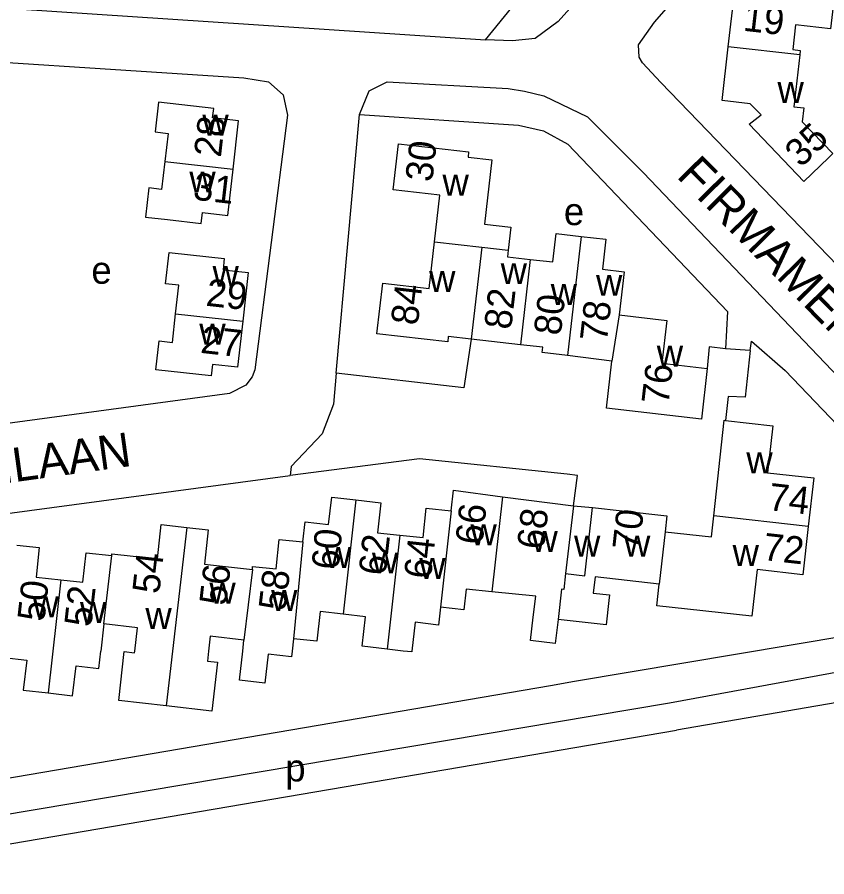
# Model space of a CAD drawing. Extents: x 161936 to 163647, y 386450 to 388633.
# Drawn here: x 162807.7 to 162926.6, y 386466.9 to 386593 of the extents above; entities that cross this region are included whole.
import ezdxf

# ---------------------------------------------------------------- set-up
doc = ezdxf.new("R2010")
doc.units = 0
for name, color, linetype in [('BLT_Basislijn', 7, 'Continuous'), ('BLT_Bebouwing', 7, 'Continuous'), ('BLT_Centroide', 7, 'Continuous'), ('BLT_Huisnummer', 7, 'Continuous'), ('BLT_Huisnummer_ tussenligend', 7, 'Continuous'), ('BLT_Onderdoorgang_en_onderverdeling', 7, 'Continuous'), ('BLT_Onderverdeling_panden', 7, 'Continuous'), ('BLT_Straatnaam', 7, 'Continuous')]:
    doc.layers.add(name, color=color, linetype=linetype)

msp = doc.modelspace()

# ---------------------------------------------------------------- linework, layer by layer
at = {"layer": 'BLT_Basislijn'}
for p, q in [((162901.27, 386592.27), (162909.19, 386601.27)), ((162876.46, 386589.67), (162880.32, 386594.41)), ((162898.93, 386588.93), (162901.27, 386592.27)), ((162899.05, 386587.16), (162898.93, 386588.93)), ((162899.52, 386586.32), (162899.05, 386587.16)), ((162902.21, 386583.4), (162899.52, 386586.32)), ((162942.54, 386541.61), (162902.21, 386583.4)), ((162854.55, 386540.76), (162857.99, 386578.71)), ((162915.32, 386544.09), (162911.72, 386544.33)), ((162889.55, 386495.55), (162931.01, 386502.53)), ((162800.38, 386475.05), (162903.47, 386492.41)), ((162931.64, 386493.05), (162904.51, 386488.39))]:
    msp.add_line(p, q, dxfattribs=at)
for points in [[(162990.3, 386711.09), (162977.98, 386693.39), (162887.13, 386592.38), (162883.78, 386589.87), (162880.46, 386589.54), (162876.46, 386589.67)], [(162790.57, 386600.78), (162790.51, 386599.11), (162791.78, 386596.63), (162793.38, 386595.48), (162795.75, 386595.01), (162876.46, 386589.67)], [(162785.23, 386587.71), (162841.02, 386584.11), (162844.62, 386583.54), (162846.79, 386581.59), (162847.4, 386578.61), (162842.61, 386541.25), (162842.22, 386540.22), (162841.29, 386538.99), (162838.89, 386537.8), (162785.97, 386530.63)], [(162857.99, 386578.71), (162859.42, 386582.21), (162862.05, 386583.5), (162879.79, 386582.55), (162882.18, 386582.15), (162885.04, 386581.47), (162891.47, 386578.39), (162899.66, 386570.17), (162930.39, 386537.97), (162934.92, 386532.41)], [(162857.99, 386578.71), (162881.32, 386577.14), (162884.98, 386576.32), (162888.54, 386574.35), (162912.01, 386549.84), (162911.72, 386544.33)], [(162874.37, 386545.77), (162873.29, 386538.64), (162854.55, 386540.76)], [(162915.32, 386544.09), (162915.5, 386545.48), (162920.49, 386541.18), (162937.02, 386523.89)], [(162911.72, 386544.33), (162909.3, 386544.62), (162909.01, 386541.45)], [(162915.32, 386544.09), (162914.61, 386537.24), (162912.12, 386537.33), (162911.73, 386533.82)], [(162854.55, 386540.76), (162854.17, 386536.22), (162852.51, 386531.86), (162847.96, 386527.08), (162847.81, 386525.76)], [(162889.37, 386521.32), (162889.97, 386525.76), (162888.48, 386525.94), (162866.8, 386528.2), (162847.81, 386525.76)], [(162715.08, 386507.97), (162847.81, 386525.76)], [(162903.47, 386492.41), (162930.85, 386497.42), (162931.64, 386493.05)], [(162801.42, 386480.49), (162886.01, 386494.96), (162889.55, 386495.55)], [(162743.7, 386467.33), (162769.26, 386466.87), (162784.31, 386468.15), (162802.58, 386471.04), (162904.51, 386488.39)]]:
    msp.add_lwpolyline(points, dxfattribs=at)
at = {"layer": 'BLT_Bebouwing'}
for p, q in [((162881.6, 386544.94), (162874.37, 386545.77)), ((162895.03, 386542.51), (162888.49, 386543.37)), ((162892.16, 386521.05), (162896.56, 386520.56)), ((162820.46, 386503.97), (162820.01, 386500)), ((162840.83, 386500), (162841.01, 386501.61)), ((162848.29, 386501.8), (162848.09, 386500)), ((162864.41, 386500), (162862.03, 386500.27))]:
    msp.add_line(p, q, dxfattribs=at)
for points in [[(162912.11, 386588.67), (162913.01, 386596.59), (162920.3, 386595.76), (162920.74, 386599.64), (162924.25, 386599.24), (162927.98, 386598.81), (162927.12, 386591.28), (162921.99, 386591.86), (162921.58, 386588.25)], [(162922.61, 386587.49), (162921.75, 386579.87), (162923.21, 386579.71), (162922.98, 386577.67), (162927.47, 386573.01), (162926.81, 386572.36), (162923.23, 386568.87), (162915.19, 386577.31), (162916.92, 386578.68), (162915.34, 386580.29), (162911.21, 386580.76), (162912.11, 386588.67)], [(162921.58, 386588.25), (162922.68, 386588.12), (162922.61, 386587.49)], [(162839.41, 386570.69), (162840.23, 386577.79), (162836.41, 386578.23), (162836.57, 386579.6), (162828.48, 386580.53), (162827.98, 386576.16), (162829.87, 386575.95), (162829.39, 386571.84)], [(162868.97, 386560.05), (162869.76, 386566.89), (162862.92, 386567.67), (162863.7, 386574.44), (162874, 386573.26), (162873.91, 386572.45), (162877.4, 386572.05), (162876.31, 386562.64), (162880.21, 386562.19), (162879.82, 386558.8)], [(162829.39, 386571.84), (162828.92, 386567.74), (162827.06, 386567.95), (162826.57, 386563.67), (162829.78, 386563.3), (162834.75, 386562.73), (162834.93, 386564.33), (162838.63, 386563.91), (162839.41, 386570.69)], [(162883.04, 386557.47), (162886.37, 386557.09), (162886.85, 386561.26), (162890.5, 386560.84)], [(162890.5, 386560.84), (162894.15, 386560.42), (162893.64, 386556.03), (162896.84, 386555.66), (162896.11, 386549.31)], [(162874.37, 386545.77), (162871.01, 386546.16), (162870.92, 386545.35), (162860.52, 386546.55), (162861.38, 386553.99), (162868.18, 386553.2), (162868.97, 386560.05)], [(162830.97, 386549.48), (162831.44, 386553.68), (162829.51, 386553.9), (162830.02, 386558.48), (162833.15, 386558.13), (162838.12, 386557.57), (162837.94, 386555.93), (162841.62, 386555.52), (162840.83, 386548.39)], [(162879.82, 386558.8), (162879.71, 386557.85), (162883.04, 386557.47)], [(162840.83, 386548.39), (162840.08, 386541.64), (162836.38, 386542.05), (162836.19, 386540.38), (162828.08, 386541.28), (162828.55, 386545.5), (162830.51, 386545.28), (162830.97, 386549.48)], [(162896.11, 386549.31), (162903.07, 386548.51), (162902.34, 386542.22), (162909.01, 386541.45)], [(162888.49, 386543.37), (162884.79, 386543.8), (162884.87, 386544.56), (162881.6, 386544.94)], [(162909.01, 386541.45), (162908.16, 386534.02), (162894.24, 386535.62), (162895.03, 386542.51)], [(162909.97, 386519.85), (162911.51, 386533.85), (162911.73, 386533.82)], [(162911.73, 386533.82), (162918.65, 386533.05), (162917.88, 386526.15), (162924.66, 386525.39), (162923.86, 386518.29)], [(162849.65, 386516.01), (162849.98, 386518.95), (162853.45, 386518.55), (162853.91, 386522.56), (162857.43, 386522.16)], [(162871.42, 386520.59), (162871.76, 386523.6), (162878.95, 386522.61)], [(162878.95, 386522.61), (162889.37, 386521.32)], [(162857.43, 386522.16), (162861.11, 386521.74), (162860.61, 386517.36), (162863.92, 386517)], [(162889.37, 386521.32), (162892.16, 386521.05)], [(162863.92, 386517), (162867.31, 386516.64), (162867.77, 386520.98), (162871.42, 386520.59)], [(162896.56, 386520.56), (162903.11, 386519.83), (162902.84, 386517.47)], [(162902.84, 386517.47), (162909.64, 386516.74), (162909.97, 386519.85)], [(162821.6, 386514), (162821.62, 386514.26), (162828.33, 386513.54), (162828.87, 386518.55), (162832.62, 386518.14)], [(162832.62, 386518.14), (162835.76, 386517.8), (162835.22, 386512.73), (162842.25, 386511.97)], [(162923.86, 386518.29), (162923.07, 386511.2), (162916.34, 386511.95), (162915.57, 386505.09), (162901.63, 386506.64), (162901.99, 386509.79)], [(162842.25, 386511.97), (162842.29, 386512.4), (162845.72, 386512.04), (162846.18, 386516.38), (162849.65, 386516.01)], [(162807.67, 386515.55), (162810.97, 386515.2), (162810.5, 386510.82), (162814.15, 386510.43)], [(162814.15, 386510.43), (162817.36, 386510.08), (162817.83, 386514.4), (162821.6, 386514)], [(162901.99, 386509.79), (162892.56, 386510.87), (162892.28, 386508.5), (162894.69, 386508.22), (162894.6, 386507.43), (162894.2, 386503.82), (162887.12, 386504.62)], [(162877.39, 386508.68), (162873.65, 386509.05), (162873.3, 386506.06), (162869.89, 386506.45)], [(162887.12, 386504.62), (162886.72, 386501.11), (162883.09, 386501.52), (162883.49, 386504.97), (162883.84, 386508.03), (162877.39, 386508.68)], [(162869.89, 386506.45), (162869.59, 386503.81), (162866.13, 386504.21), (162865.65, 386500)], [(162855.59, 386505.41), (162852.19, 386505.8), (162851.69, 386501.42), (162848.29, 386501.8)], [(162862.03, 386500.27), (162858.36, 386500.69), (162858.86, 386505.03), (162855.59, 386505.41)], [(162824.99, 386500), (162825.38, 386503.41), (162820.46, 386503.97)], [(162841.01, 386501.61), (162836.06, 386502.17), (162835.82, 386500)], [(162812.25, 386493.86), (162815.86, 386493.44), (162816.36, 386497.8), (162819.71, 386497.41), (162820.01, 386500)], [(162829.61, 386491.94), (162822.63, 386492.74), (162823.45, 386499.92), (162824.96, 386499.75), (162824.99, 386500)], [(162835.82, 386500), (162835.65, 386498.51), (162837.12, 386498.35), (162836.3, 386491.17), (162829.61, 386491.94)], [(162848.09, 386500), (162847.99, 386499.15), (162844.55, 386499.54), (162844.06, 386495.28), (162840.34, 386495.71), (162840.83, 386500)], [(162865.65, 386500), (162865.64, 386499.86), (162864.41, 386500)], [(162805.78, 386499.07), (162809.12, 386498.68), (162808.61, 386494.27), (162812.25, 386493.86)]]:
    msp.add_lwpolyline(points, dxfattribs=at)
at = {"layer": 'BLT_Onderdoorgang_en_onderverdeling'}
msp.add_line((162889.37, 386521.31), (162888.23, 386511.37), dxfattribs=at)
msp.add_lwpolyline([(162888.23, 386511.37), (162891.05, 386511.05), (162892.16, 386521.05)], dxfattribs=at)
at = {"layer": 'BLT_Onderverdeling_panden'}
for p, q in [((162922.61, 386587.49), (162912.11, 386588.67)), ((162829.39, 386571.84), (162839.41, 386570.69)), ((162890.5, 386560.84), (162888.49, 386543.37)), ((162868.97, 386560.05), (162875.92, 386559.25)), ((162875.92, 386559.25), (162874.37, 386545.77)), ((162875.92, 386559.25), (162879.82, 386558.8)), ((162883.04, 386557.47), (162881.6, 386544.94)), ((162830.97, 386549.48), (162840.83, 386548.39)), ((162896.11, 386549.31), (162895.03, 386542.51)), ((162878.95, 386522.61), (162877.39, 386508.68)), ((162857.43, 386522.16), (162855.59, 386505.41)), ((162871.42, 386520.59), (162869.89, 386506.45)), ((162923.86, 386518.29), (162909.97, 386519.85)), ((162832.62, 386518.14), (162829.61, 386491.94)), ((162863.92, 386517), (162862.03, 386500.27)), ((162902.84, 386517.47), (162901.99, 386509.79)), ((162849.65, 386516.01), (162848.29, 386501.8)), ((162820.46, 386503.97), (162821.6, 386514)), ((162842.25, 386511.97), (162841.01, 386501.61)), ((162814.15, 386510.43), (162812.25, 386493.86))]:
    msp.add_line(p, q, dxfattribs=at)
msp.add_lwpolyline([(162888.23, 386511.37), (162887.96, 386509.02), (162887.63, 386509.05), (162887.12, 386504.62)], dxfattribs=at)

# ---------------------------------------------------------------- texts
at = {"layer": 'BLT_Centroide'}
for s, p in [('w', (162919.34, 386580.41)), ('w', (162834.91, 386575.62)), ('w', (162833, 386567.28)), ('w', (162870.16, 386566.8)), ('e', (162887.98, 386562.49)), ('e', (162818.62, 386553.89)), ('w', (162878.7, 386553.83)), ('w', (162836.4, 386553.44)), ('w', (162868.2, 386552.69)), ('w', (162892.7, 386552.12)), ('w', (162886.05, 386550.78)), ('w', (162834.46, 386544.94)), ('w', (162901.62, 386541.73)), ('w', (162914.77, 386526.06)), ('w', (162874.27, 386515.52)), ('w', (162883.22, 386514.55)), ('w', (162889.47, 386513.86)), ('w', (162896.81, 386513.86)), ('w', (162852.92, 386512.17)), ('w', (162912.75, 386512.47)), ('w', (162859.8, 386511.38)), ('w', (162866.75, 386510.59)), ('w', (162835.94, 386506.97)), ('w', (162845, 386505.89)), ('w', (162809.98, 386504.94)), ('w', (162816.94, 386504.11)), ('w', (162826.55, 386503.23)), ('p', (162847.08, 386480.86))]:
    msp.add_text(s, height=4, dxfattribs=at).set_placement(p)
at = {"layer": 'BLT_Huisnummer'}
for s, rotation, p in [('19', 353.502, (162914.19, 386591.03)), ('28', 83.4506, (162837.62, 386572.34)), ('35', 43.5213, (162922.77, 386570.82)), ('30', 83.4347, (162868.65, 386568.72)), ('31', 353.4535, (162833.43, 386566.26)), ('29', 353.6604, (162835.32, 386550.68)), ('84', 83.438, (162866.53, 386547.69)), ('82', 83.4396, (162880.23, 386547.06)), ('78', 83.4331, (162894.29, 386545.28)), ('27', 353.6497, (162834.53, 386543.76)), ('76', 83.44, (162903.33, 386536.05)), ('74', 353.6238, (162917.88, 386520.69)), ('68', 83.4688, (162885.04, 386514.8)), ('70', 83.6293, (162899.06, 386514.67)), ('62', 83.4633, (162861.79, 386510.98)), ('72', 353.6271, (162917.08, 386513.37)), ('54', 83.6454, (162828.58, 386508.29)), ('58', 83.4647, (162847.11, 386505.81)), ('50', 83.4658, (162811.7, 386504.22))]:
    msp.add_text(s, height=4, rotation=rotation, dxfattribs=at).set_placement(p)
at = {"layer": 'BLT_Huisnummer_ tussenligend'}
for s, rotation, p in [('80', 83.4337, (162887.51, 386546.2)), ('66', 83.8303, (162876.01, 386515.5)), ('60', 84.4496, (162854.89, 386511.82)), ('64', 83.8305, (162868.46, 386510.48)), ('56', 83.4682, (162838.41, 386506.58)), ('52', 83.5555, (162818.59, 386503.43))]:
    msp.add_text(s, height=4, rotation=rotation, dxfattribs=at).set_placement(p)
at = {"layer": 'BLT_Straatnaam'}
for s, height, rotation, p in [('FIRMAMENTLAAN', 4.9999, 314.6958, (162904.37, 386569.6)), ('TWEELINGENLAAN', 5, 7.8784, (162763.58, 386518.72))]:
    msp.add_text(s, height=height, rotation=rotation, dxfattribs=at).set_placement(p)

doc.saveas('drawing.dxf')
